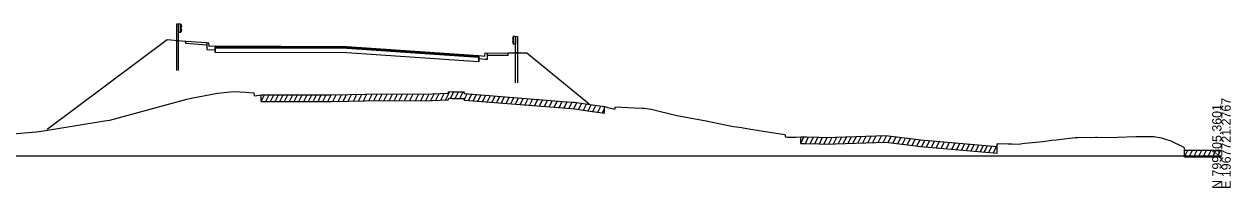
# Model space of a CAD drawing. Extents: x 1017 to 19997, y -1947 to 50737.
# Drawn here: x 14838.5 to 15202.8, y 15990.3 to 16039.7 of the extents above; entities that cross this region are included whole.
import ezdxf

# ---------------------------------------------------------------- set-up
doc = ezdxf.new("R2010")
doc.units = 0
for name, color, linetype in [('RD_GPK_XS_Cell', 7, 'Continuous'), ('RD_XS_Base', 7, 'Continuous'), ('RD_XS_CurbBase', 7, 'Continuous'), ('RD_XS_ExGround', 7, 'Continuous'), ('RD_XS_ExPaveRet', 7, 'Continuous'), ('RD_XS_GR', 7, 'Continuous'), ('RD_XS_Greenside', 7, 'Continuous'), ('RD_XS_Pave', 7, 'Continuous'), ('RD_XS_PaveOvlay', 7, 'Continuous'), ('RD_XS_SW', 7, 'Continuous'), ('RD_XS_SWbase', 7, 'Continuous')]:
    doc.layers.add(name, color=color, linetype=linetype)

msp = doc.modelspace()

# ---------------------------------------------------------------- linework, layer by layer
at = {"layer": 'RD_GPK_XS_Cell'}
msp.add_line((14600, 16000), (15200, 16000), dxfattribs=at)
at = {"layer": 'RD_XS_Base'}
for points in [[(14896.14, 16031.19), (14896.14, 16032.53)], [(14896.27, 16031.19), (14896.14, 16031.19)], [(14896.27, 16031.19), (14896.27, 16032.53)], [(14975.64, 16028.35), (14935.95, 16031.03), (14896.27, 16031.19)], [(14975.64, 16029.68), (14975.64, 16028.35)], [(14975.77, 16029.67), (14975.77, 16028.34)], [(14975.77, 16028.34), (14975.64, 16028.35)]]:
    msp.add_lwpolyline(points, dxfattribs=at)
at = {"layer": 'RD_XS_CurbBase'}
for points in [[(14896.14, 16033.12), (14894.35, 16033.02), (14894.24, 16034.03), (14893.61, 16034.06)], [(14893.61, 16034.06), (14893.61, 16032.06)], [(14896.14, 16032.12), (14896.14, 16033.12)], [(14893.61, 16032.06), (14894.35, 16032.02), (14896.14, 16032.12)], [(14975.77, 16030.26), (14977.56, 16030.04), (14977.66, 16031.03), (14978.29, 16031.02)], [(14975.77, 16029.26), (14975.77, 16030.26)], [(14978.29, 16029.02), (14977.56, 16029.04), (14975.77, 16029.26)], [(14978.29, 16031.02), (14978.29, 16029.02)]]:
    msp.add_lwpolyline(points, dxfattribs=at)
at = {"layer": 'RD_XS_ExGround'}
msp.add_lwpolyline([(14826.91, 16005.9), (14842.05, 16007.21), (14843.67, 16007.39), (14860.93, 16010.24), (14862.7, 16010.54), (14864.34, 16010.77), (14887.63, 16017.1), (14888.91, 16017.41), (14896.9, 16018.89), (14901.79, 16019.37), (14905.29, 16019.16), (14907.83, 16019.01), (14907.95, 16018.11), (14909.49, 16018.33), (14910.01, 16018.41), (14915.19, 16018.41), (14925.68, 16018.38), (14931.27, 16018.36), (14941.45, 16018.56), (14961.72, 16018.71), (14966.46, 16018.86), (14966.71, 16019.35), (14967.64, 16019.33), (14971.14, 16019.27), (14971.39, 16018.77), (15003.66, 16016.22), (15004.54, 16016.17), (15010.1, 16015.34), (15013.75, 16014.82), (15014.7, 16014.59), (15016.82, 16014.07), (15017.02, 16014.75), (15022.78, 16014.51), (15025.08, 16014.39), (15025.83, 16014.33), (15027.76, 16014.04), (15035.58, 16012.11), (15043.92, 16010.65), (15050.6, 16009.23), (15052.63, 16008.88), (15054.45, 16008.6), (15057.27, 16008.15), (15061.02, 16007.56), (15068.19, 16006.39), (15068.39, 16005.67), (15068.91, 16005.63), (15069.44, 16005.64), (15071.36, 16005.63), (15072.95, 16005.73), (15074.66, 16005.69), (15078.39, 16005.63), (15080.41, 16005.53), (15098.61, 16006.07), (15109.21, 16004.82), (15132.26, 16002.75), (15132.39, 16003.65), (15135.6, 16003.62), (15136.67, 16003.58), (15138.62, 16003.52), (15140.64, 16003.78), (15144.01, 16004.14), (15146.08, 16004.32), (15148.8, 16004.72), (15150.19, 16004.82), (15150.93, 16004.86), (15155.86, 16005.47), (15156.3, 16005.49), (15156.67, 16005.5), (15162.01, 16005.59), (15162.47, 16005.59), (15167.74, 16005.56), (15168.57, 16005.62), (15174.15, 16005.79), (15176.72, 16005.8), (15177.31, 16005.81), (15179.25, 16005.8), (15179.56, 16005.8), (15181.88, 16005.44), (15182.83, 16005.06), (15184.68, 16004.51), (15188.67, 16002.57), (15188.8, 16001.68), (15200, 16001.64)], dxfattribs=at)
at = {"layer": 'RD_XS_ExPaveRet'}
for p, q in [((14910.01, 16016.41), (14911.01, 16018.41)), ((14910.01, 16016.41), (14910.01, 16018.41)), ((14911.44, 16016.41), (14912.44, 16018.41)), ((14912.86, 16016.41), (14913.86, 16018.41)), ((14914.29, 16016.41), (14915.29, 16018.41)), ((14915.71, 16016.41), (14916.71, 16018.4)), ((14917.13, 16016.4), (14918.13, 16018.4)), ((14918.57, 16016.4), (14919.57, 16018.4)), ((14920.01, 16016.4), (14921.01, 16018.39)), ((14921.45, 16016.39), (14922.45, 16018.39)), ((14922.89, 16016.39), (14923.88, 16018.39)), ((14924.33, 16016.39), (14925.32, 16018.38)), ((14925.77, 16016.38), (14926.76, 16018.38)), ((14927.21, 16016.38), (14928.2, 16018.37)), ((14928.65, 16016.37), (14929.65, 16018.37)), ((14930.16, 16016.37), (14931.16, 16018.36)), ((14931.69, 16016.37), (14932.7, 16018.39)), ((14933.24, 16016.4), (14934.25, 16018.42)), ((14934.78, 16016.43), (14935.79, 16018.45)), ((14936.33, 16016.46), (14937.34, 16018.48)), ((14937.87, 16016.49), (14938.88, 16018.51)), ((14939.41, 16016.52), (14940.42, 16018.54)), ((14940.96, 16016.55), (14941.96, 16018.57)), ((14942.5, 16016.57), (14943.51, 16018.58)), ((14944.04, 16016.58), (14945.05, 16018.59)), ((14945.58, 16016.6), (14946.59, 16018.6)), ((14947.12, 16016.61), (14948.13, 16018.61)), ((14948.67, 16016.62), (14949.67, 16018.63)), ((14950.21, 16016.63), (14951.21, 16018.64)), ((14951.75, 16016.64), (14952.75, 16018.65)), ((14953.29, 16016.65), (14954.29, 16018.66)), ((14954.89, 16016.66), (14955.89, 16018.67)), ((14956.67, 16016.68), (14957.67, 16018.68)), ((14958.21, 16016.69), (14959.22, 16018.7)), ((14959.76, 16016.7), (14960.76, 16018.71)), ((14961.26, 16016.71), (14962.27, 16018.73)), ((14962.76, 16016.75), (14963.78, 16018.78)), ((14964.24, 16016.79), (14965.25, 16018.82)), ((14965.7, 16016.83), (14966.96, 16019.35)), ((14967.21, 16017.34), (14968.21, 16019.32)), ((14968.61, 16017.32), (14969.6, 16019.3)), ((14970.06, 16017.29), (14971.05, 16019.27)), ((14971.32, 16016.9), (14972.23, 16018.7)), ((14972.67, 16016.67), (14973.63, 16018.59)), ((14974.07, 16016.56), (14975.03, 16018.48)), ((14975.48, 16016.45), (14976.44, 16018.37)), ((14976.88, 16016.34), (14977.84, 16018.26)), ((14978.28, 16016.22), (14979.24, 16018.15)), ((14979.68, 16016.11), (14980.65, 16018.04)), ((14981.11, 16016), (14982.07, 16017.93)), ((14982.54, 16015.89), (14983.5, 16017.81)), ((14983.97, 16015.78), (14984.93, 16017.7)), ((14985.4, 16015.66), (14986.36, 16017.59)), ((14986.82, 16015.55), (14987.78, 16017.47)), ((14988.25, 16015.44), (14989.21, 16017.36)), ((14989.68, 16015.32), (14990.64, 16017.25)), ((14991.11, 16015.21), (14992.07, 16017.14)), ((14992.58, 16015.1), (14993.55, 16017.02)), ((14994.06, 16014.98), (14995.03, 16016.9)), ((14995.55, 16014.86), (14996.51, 16016.79)), ((14997.03, 16014.74), (14997.99, 16016.67)), ((14998.51, 16014.63), (14999.47, 16016.55)), ((14999.99, 16014.51), (15000.95, 16016.44)), ((15001.47, 16014.39), (15002.43, 16016.32)), ((15002.95, 16014.28), (15003.91, 16016.21)), ((15004.44, 16014.18), (15005.38, 16016.04)), ((15005.9, 16013.97), (15006.83, 16015.83)), ((15007.33, 16013.75), (15008.26, 16015.61)), ((15008.76, 16013.54), (15009.69, 16015.4)), ((15010.2, 16013.32), (15011.13, 16015.19)), ((15011.65, 16013.12), (15012.59, 16014.99)), ((15013.75, 16012.82), (15013.75, 16014.82)), ((15013.09, 16012.91), (15013.75, 16014.24)), ((15072.95, 16003.73), (15072.95, 16005.73)), ((15072.95, 16003.73), (15073.94, 16005.7)), ((15074.36, 16003.69), (15075.35, 16005.68)), ((15075.77, 16003.67), (15076.77, 16005.66)), ((15077.19, 16003.65), (15078.18, 16005.63)), ((15078.6, 16003.62), (15079.58, 16005.57)), ((15079.99, 16003.55), (15080.98, 16005.55)), ((15081.43, 16003.56), (15082.44, 16005.59)), ((15082.89, 16003.6), (15083.9, 16005.63)), ((15084.35, 16003.65), (15085.37, 16005.68)), ((15085.82, 16003.69), (15086.83, 16005.72)), ((15087.28, 16003.74), (15088.29, 16005.77)), ((15088.74, 16003.78), (15089.76, 16005.81)), ((15090.21, 16003.82), (15091.22, 16005.85)), ((15091.67, 16003.87), (15092.69, 16005.9)), ((15093.22, 16003.91), (15094.23, 16005.94)), ((15094.77, 16003.96), (15095.78, 16005.99)), ((15096.32, 16004.01), (15097.33, 16006.04)), ((15097.87, 16004.05), (15098.87, 16006.04)), ((15099.36, 16003.98), (15100.31, 16005.87)), ((15100.81, 16003.81), (15101.75, 16005.7)), ((15102.25, 16003.64), (15103.19, 16005.53)), ((15103.69, 16003.47), (15104.64, 16005.36)), ((15105.14, 16003.3), (15106.09, 16005.19)), ((15106.59, 16003.13), (15107.54, 16005.02)), ((15108.04, 16002.96), (15108.99, 16004.85)), ((15109.5, 16002.79), (15110.45, 16004.71)), ((15110.97, 16002.66), (15111.92, 16004.58)), ((15112.43, 16002.53), (15113.39, 16004.44)), ((15113.9, 16002.4), (15114.86, 16004.31)), ((15115.37, 16002.27), (15116.33, 16004.18)), ((15116.9, 16002.13), (15117.86, 16004.04)), ((15118.59, 16001.98), (15119.55, 16003.89)), ((15120.07, 16001.84), (15121.03, 16003.76)), ((15121.54, 16001.71), (15122.5, 16003.63)), ((15122.97, 16001.58), (15123.93, 16003.5)), ((15131.12, 16000.85), (15132.52, 16003.65)), ((15124.4, 16001.46), (15125.35, 16003.37)), ((15125.79, 16001.33), (15126.74, 16003.25)), ((15127.17, 16001.21), (15128.12, 16003.12)), ((15128.37, 16001.1), (15129.33, 16003.01)), ((15129.72, 16000.98), (15130.68, 16002.89)), ((15132.26, 16000.75), (15132.26, 16002.75)), ((15188.8, 15999.68), (15189.8, 16001.68)), ((15188.8, 15999.68), (15188.8, 16001.68)), ((15190.23, 15999.67), (15191.23, 16001.67)), ((15191.65, 15999.67), (15192.65, 16001.67)), ((15193.07, 15999.67), (15194.07, 16001.66)), ((15194.5, 15999.66), (15195.5, 16001.66)), ((15195.92, 15999.66), (15196.92, 16001.65)), ((15197.35, 15999.65), (15198.35, 16001.65)), ((15198.79, 15999.65), (15199.79, 16001.65))]:
    msp.add_line(p, q, dxfattribs=at)
for points in [[(14910.01, 16016.41), (14915.19, 16016.41), (14925.68, 16016.38), (14931.27, 16016.36), (14941.45, 16016.56), (14961.72, 16016.71), (14966.46, 16016.86), (14966.71, 16017.35), (14967.64, 16017.33), (14971.14, 16017.27), (14971.39, 16016.77), (15003.66, 16014.22), (15004.54, 16014.17), (15010.1, 16013.34), (15013.75, 16012.82)], [(15072.95, 16003.73), (15072.95, 16003.73), (15074.66, 16003.69), (15078.39, 16003.63), (15080.41, 16003.53), (15098.61, 16004.07), (15109.21, 16002.82), (15132.26, 16000.75)], [(15188.8, 15999.68), (15188.8, 15999.68), (15200, 15999.64)]]:
    msp.add_lwpolyline(points, dxfattribs=at)
at = {"layer": 'RD_XS_GR'}
for points in [[(14885.1, 16039.71), (14884.48, 16039.74)], [(14884.48, 16039.74), (14884.48, 16034.73)], [(14885.1, 16034.69), (14885.1, 16039.71)], [(14885.73, 16039.68), (14885.1, 16039.71)], [(14885.1, 16039.71), (14885.1, 16037.35)], [(14885.1, 16037.35), (14885.73, 16037.32)], [(14885.73, 16037.32), (14885.73, 16039.68)], [(14885.73, 16039.68), (14886.03, 16039.07)], [(14886.03, 16037.91), (14885.73, 16037.32)], [(14886.03, 16039.07), (14885.74, 16038.48)], [(14885.74, 16038.48), (14886.03, 16037.91)], [(14884.48, 16034.73), (14885.1, 16034.69)], [(14884.48, 16034.73), (14884.48, 16025.71)], [(14885.1, 16025.69), (14885.1, 16034.69)], [(14986.18, 16036.08), (14985.88, 16035.49)], [(14985.88, 16035.49), (14986.17, 16034.88)], [(14986.17, 16034.88), (14985.88, 16034.32)], [(14985.88, 16034.32), (14986.18, 16033.72)], [(14986.18, 16036.08), (14986.8, 16036.06)], [(14986.18, 16033.72), (14986.18, 16036.08)], [(14986.8, 16033.7), (14986.18, 16033.72)], [(14986.8, 16036.06), (14987.42, 16036.04)], [(14986.8, 16031.04), (14986.8, 16036.06)], [(14986.8, 16036.06), (14986.8, 16033.7)], [(14987.42, 16036.04), (14987.42, 16031.04)], [(14987.42, 16031.04), (14986.8, 16031.04)], [(14986.8, 16022.04), (14986.8, 16031.04)], [(14987.42, 16031.04), (14987.42, 16022.02)]]:
    msp.add_lwpolyline(points, dxfattribs=at)
at = {"layer": 'RD_XS_Greenside'}
for points in [[(14886.03, 16034.62), (14881.61, 16034.95), (14845.46, 16007.9)], [(14887.29, 16034.53), (14886.03, 16034.62)], [(14984.61, 16031.03), (14985.88, 16031.04)], [(14985.88, 16031.04), (14990.3, 16031.05), (15009.06, 16015.66)]]:
    msp.add_lwpolyline(points, dxfattribs=at)
at = {"layer": 'RD_XS_Pave'}
for points in [[(14896.14, 16032.84), (14896.27, 16032.84)], [(14896.14, 16032.53), (14896.14, 16032.84)], [(14896.27, 16032.84), (14935.95, 16032.68), (14975.64, 16030)], [(14896.27, 16032.53), (14896.27, 16032.84)], [(14896.27, 16032.53), (14896.14, 16032.53)], [(14975.64, 16029.68), (14935.95, 16032.36), (14896.27, 16032.53)], [(14975.64, 16030), (14975.64, 16029.68)], [(14975.64, 16030), (14975.77, 16029.99)], [(14975.77, 16029.67), (14975.64, 16029.68)], [(14975.77, 16029.99), (14975.77, 16029.67)]]:
    msp.add_lwpolyline(points, dxfattribs=at)
at = {"layer": 'RD_XS_PaveOvlay'}
for points in [[(14896.14, 16032.84), (14896.14, 16033.12), (14896.14, 16033.16)], [(14896.14, 16033.16), (14896.27, 16033.16)], [(14896.14, 16033.16), (14896.27, 16033.16)], [(14896.27, 16033.16), (14935.95, 16032.99), (14975.64, 16030.31)], [(14896.27, 16032.84), (14896.27, 16033.16)], [(14975.64, 16030.31), (14975.64, 16030)], [(14975.64, 16030.31), (14975.77, 16030.3)], [(14975.64, 16030), (14975.64, 16030.31)], [(14975.77, 16030.3), (14975.77, 16030.26), (14975.77, 16029.99)]]:
    msp.add_lwpolyline(points, dxfattribs=at)
at = {"layer": 'RD_XS_SW'}
for points in [[(14893.61, 16034.06), (14887.29, 16034.53)], [(14978.29, 16031.02), (14984.61, 16031.03)]]:
    msp.add_lwpolyline(points, dxfattribs=at)
at = {"layer": 'RD_XS_SWbase'}
for points in [[(14887.29, 16033.86), (14887.29, 16034.53)], [(14893.61, 16033.39), (14887.29, 16033.86)], [(14893.61, 16034.06), (14893.61, 16033.39)], [(14978.29, 16031.02), (14978.29, 16030.35)], [(14978.29, 16030.35), (14984.61, 16030.37)], [(14984.61, 16030.37), (14984.61, 16031.03)]]:
    msp.add_lwpolyline(points, dxfattribs=at)

# ---------------------------------------------------------------- texts
at = {"layer": 'RD_GPK_XS_Cell'}
for s, p in [('N 799405.3601', (15200, 15990)), ('E 1967721.2767', (15202.8, 15990))]:
    msp.add_text(s, height=2.8, rotation=90, dxfattribs=at).set_placement(p)

doc.saveas('drawing.dxf')
